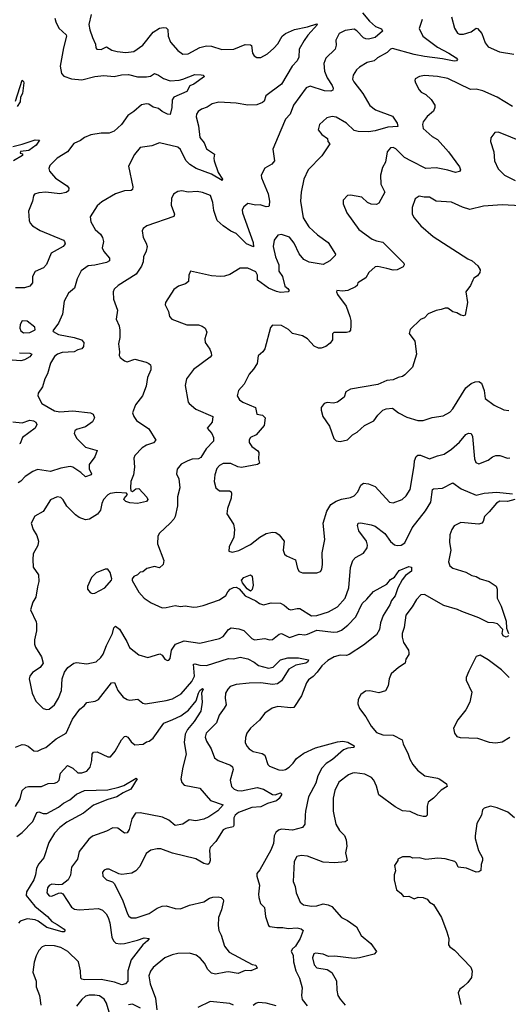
# Model space of a CAD drawing. Extents: x 2133489 to 2292442, y 756223 to 916462.
# Tile 272 of 463: x 2227357 to 2231121, y 859587 to 867172. Entities that reach past the tile are written whole.
import ezdxf

# ---------------------------------------------------------------- set-up
doc = ezdxf.new("R2010")
doc.units = 0

msp = doc.modelspace()

# ---------------------------------------------------------------- linework, layer by layer
at = {"layer": '0CON20XD'}
for points in [[(2229996.9, 867225), (2230051.5, 867161.5), (2230099.3, 867119.3), (2230145, 867102.5), (2230151.4, 867085), (2230095, 867035.4), (2230045, 867022.5), (2230025, 867023.8), (2230005, 867033.7), (2229955, 867086.1), (2229935, 867098.9), (2229865, 867088.8), (2229818.6, 867065), (2229792.5, 867015), (2229794.3, 866975), (2229787.5, 866945), (2229714.6, 866875.4), (2229699.5, 866835), (2229704.6, 866775), (2229724.7, 866724.7), (2229765.3, 866665), (2229772.2, 866645), (2229770, 866630), (2229755, 866620.8), (2229705, 866624.4), (2229595, 866660), (2229565, 866647.5), (2229466.9, 866515), (2229441.4, 866445), (2229405, 866406.7), (2229368.7, 866321.3), (2229306.2, 866175), (2229320, 866085), (2229299.3, 866060.7), (2229245, 866027.5), (2229217.1, 865975), (2229219.2, 865955), (2229270.6, 865830.6), (2229281.1, 865775), (2229279.7, 865740.3), (2229275.7, 865734.3), (2229255, 865730), (2229210, 865745), (2229175, 865744.3), (2229115, 865755.6), (2229085, 865731.9), (2229071.9, 865708.1), (2229073.6, 865685), (2229156.8, 865455), (2229158.2, 865421.8), (2229105, 865445.4), (2229025.4, 865525), (2228984.4, 865544.4), (2228925, 865584.4), (2228879.4, 865625), (2228851.9, 865701.9), (2228845.4, 865765), (2228827.2, 865817.2), (2228765, 865840.5), (2228725, 865849.1), (2228655, 865844.3), (2228605, 865852.9), (2228575, 865848.6), (2228542.8, 865827.2), (2228525.7, 865795), (2228524.5, 865744.5), (2228550, 865675), (2228544.2, 865655.8), (2228336.7, 865585), (2228308, 865565), (2228301.4, 865545), (2228307.5, 865495), (2228331.7, 865451.7), (2228338.8, 865425), (2228331.8, 865388.2), (2228310.8, 865345), (2228307.6, 865307.6), (2228296.2, 865273.8), (2228255, 865212.9), (2228115.5, 865124.5), (2228085, 865096.2), (2228077.1, 865075), (2228079.7, 865019.7), (2228111.4, 864935), (2228101.2, 864865), (2228124, 864815), (2228129.5, 864779.5), (2228129.2, 864725), (2228117.5, 864675), (2228125.9, 864614.1), (2228123.8, 864585), (2228130.5, 864570.5), (2228163.9, 864543.9), (2228185, 864536.7), (2228245, 864556), (2228330, 864535), (2228352.5, 864525), (2228363.8, 864513.8), (2228368.1, 864498.1), (2228366.9, 864475), (2228340.6, 864415), (2228330.7, 864349.3), (2228303.1, 864275), (2228247.8, 864205), (2228227.1, 864145), (2228235, 864116.7), (2228255.5, 864085.5), (2228350.7, 864020.7), (2228405.6, 863934.4), (2228386.7, 863913.3), (2228334, 863895), (2228300, 863875), (2228243.1, 863815), (2228236.9, 863795), (2228242.5, 863725), (2228232.5, 863665), (2228213.1, 863615), (2228210.8, 863565), (2228213, 863543), (2228225, 863537.5), (2228250.9, 863559.1), (2228275, 863560), (2228335.8, 863495), (2228343.3, 863475), (2228335, 863460), (2228265, 863446), (2228205, 863451.5), (2228175, 863460.6), (2228160, 863475), (2228161.2, 863485), (2228187.5, 863515), (2228180, 863525), (2228105, 863530), (2228055, 863522.2), (2228035, 863511.9), (2228003.5, 863475), (2227989.1, 863445), (2227980, 863395), (2227957, 863363), (2227895, 863325.2), (2227865, 863318.5), (2227815, 863337.9), (2227787.6, 863357.6), (2227718.9, 863425), (2227692.6, 863472.6), (2227675, 863492), (2227645, 863495.7), (2227595, 863472.5), (2227537.1, 863385), (2227472.7, 863347.3), (2227445.8, 863295), (2227459.4, 863245), (2227487.8, 863197.8), (2227500.6, 863155), (2227497.6, 863122.4), (2227461.5, 863058.5), (2227458.1, 863015), (2227461.4, 862955), (2227502.9, 862895), (2227504.4, 862845), (2227494.4, 862804.4), (2227481.9, 862725), (2227458.6, 862685), (2227440, 862625), (2227484, 862535), (2227487.3, 862517.3), (2227487.5, 862465), (2227470, 862395), (2227470.9, 862360.9), (2227478.7, 862338.7), (2227525.6, 862265), (2227538, 862215), (2227515, 862180.8), (2227456.1, 862143.9), (2227435.6, 862115), (2227430, 862095), (2227452.1, 861985), (2227481.4, 861921.4), (2227537.3, 861867.3), (2227565, 861858), (2227585, 861862), (2227626, 861895), (2227655.4, 861944.6), (2227678.5, 862005), (2227684.6, 862095.4), (2227702.8, 862147.2), (2227727.8, 862182.2), (2227775, 862214.2), (2227795, 862220), (2227875, 862209.5), (2227945, 862225.5), (2227981.4, 862258.6), (2227998.8, 862285), (2228025, 862352), (2228072.5, 862445), (2228082.3, 862487.7), (2228095, 862500), (2228126.6, 862476.6), (2228182.7, 862382.7), (2228203.8, 862335), (2228275, 862278.8), (2228345, 862260), (2228436.1, 862286.1), (2228455, 862276.7), (2228476.1, 862246.1), (2228495, 862236.7), (2228505, 862237.5), (2228515, 862252.5), (2228525.7, 862315), (2228557.3, 862362.7), (2228625, 862387.1), (2228745, 862370.4), (2228895, 862404.5), (2228925, 862422), (2228965.8, 862475), (2228985, 862488.1), (2229045, 862480), (2229085, 862466.5), (2229145, 862405.5), (2229165, 862395.4), (2229245, 862405.6), (2229282.5, 862395), (2229305, 862397.1), (2229355, 862438.1), (2229375, 862444.4), (2229435, 862413.3), (2229511.1, 862438.9), (2229554.6, 862434.6), (2229575, 862439.3), (2229645, 862468.8), (2229775, 862454.7), (2229805, 862457.7), (2229835, 862469.2), (2229885, 862507.1), (2229947.1, 862572.9), (2229994.5, 862675), (2230032.3, 862707.7), (2230082.8, 862767.2), (2230184.3, 862825), (2230215, 862860), (2230245, 862878), (2230280.9, 862929.1), (2230355, 862959.2), (2230374.4, 862954.4), (2230376.5, 862925), (2230330.2, 862889.8), (2230303.4, 862856.6), (2230269.4, 862795), (2230249.1, 862735), (2230222.2, 862697.8), (2230208.8, 862665)], [(2227628, 867185), (2227634.4, 867155), (2227657.6, 867107.6), (2227714.3, 867055), (2227717.5, 867045), (2227694, 866956), (2227669.2, 866815), (2227679.1, 866759.1), (2227697, 866737), (2227755, 866716.9), (2227835, 866708.9), (2227935, 866735.6), (2228005, 866743.3), (2228085, 866735.6), (2228141.7, 866748.3), (2228195, 866751.1), (2228265, 866732.1), (2228335, 866733.3), (2228365, 866738.6), (2228395, 866756.7), (2228425, 866745.6), (2228465, 866718.9), (2228515, 866700.8), (2228585, 866705.6), (2228614.7, 866715.3), (2228705, 866749.2), (2228755, 866748), (2228770, 866745), (2228780, 866735), (2228697.5, 866675), (2228667.1, 866662.9), (2228645, 866620), (2228544.4, 866575), (2228531.5, 866555), (2228530, 866495), (2228515, 866443.3), (2228495, 866444.2), (2228455, 866464.2), (2228425, 866488.6), (2228385, 866498.6), (2228351.1, 866521.1), (2228334.6, 866524.6), (2228295, 866517.8), (2228235, 866464.2), (2228189.2, 866435), (2228140.8, 866365), (2228085, 866314), (2228045, 866297.1), (2227985, 866299.5), (2227905, 866285.5), (2227855, 866265.6), (2227825, 866242.2), (2227775, 866218.1), (2227725, 866154.2), (2227646, 866105), (2227590.2, 866049.8)], [(2227907.2, 867212.8), (2227890.6, 867135), (2227896.7, 867095), (2227916.7, 867035), (2227941.2, 866985), (2227942.5, 866955), (2227950, 866945), (2227985, 866943.8), (2228025, 866964.2), (2228067.4, 866937.4), (2228106.6, 866926.6), (2228175, 866919.5), (2228235, 866926.5), (2228305, 866976.7), (2228385, 867076.9), (2228433.1, 867106.9), (2228465, 867112.5), (2228485, 867110.5), (2228498, 867098), (2228501.1, 867045), (2228519.3, 866999.3), (2228575, 866934), (2228615, 866905.7), (2228655, 866910), (2228745, 866959.5), (2228795, 866970.5), (2228835, 866968.2), (2228915, 866942.7), (2229006.1, 866946.1)], [(2230458.1, 867175), (2230435.8, 867105), (2230463.1, 867045), (2230575, 866960.5), (2230664.2, 866915), (2230719.1, 866879.1), (2230728.8, 866865), (2230723.3, 866855), (2230705, 866852.7), (2230615, 866872.1), (2230475, 866890), (2230395, 866905.3), (2230228.8, 866951.2), (2230215, 866946), (2230189.1, 866920.9), (2230112.4, 866877.6), (2230086.7, 866855), (2230035, 866842.5), (2229975, 866807.5), (2229952.6, 866787.4), (2229926, 866745), (2229920, 866715), (2229930, 866695), (2229999.4, 866605), (2230055, 866511.1), (2230098.7, 866478.7), (2230228.9, 866428.9), (2230264.2, 866375), (2230269.5, 866350.5), (2230194.3, 866344.3), (2230095, 866316.4), (2230045, 866308.5), (2229965, 866310), (2229935, 866320), (2229875, 866375.7), (2229795, 866422.5), (2229765, 866428), (2229724.3, 866415.7), (2229666.7, 866365), (2229656.7, 866325), (2229685, 866287.5), (2229728.3, 866258.3), (2229730, 866235), (2229747.5, 866215), (2229685, 866122.9), (2229578.9, 866015), (2229545.5, 865945), (2229526.2, 865845), (2229520.3, 865775), (2229541.5, 865645), (2229585, 865575.6), (2229652, 865515), (2229734.2, 865455), (2229788.8, 865365), (2229786.2, 865355), (2229746.7, 865315), (2229695, 865286), (2229587.5, 865305), (2229546.7, 865325), (2229509.7, 865369.7), (2229471.1, 865451.1), (2229435, 865496.7), (2229375, 865517.8), (2229345, 865512.5), (2229318.6, 865475), (2229310, 865425), (2229326.7, 865345), (2229354.5, 865285), (2229352.9, 865235), (2229380.6, 865195), (2229400.3, 865120.3), (2229422.9, 865102.9)], [(2230683.4, 867193.4), (2230706, 867106), (2230728.9, 867068.9), (2230745, 867060.9), (2230775, 867061.8), (2230835, 867079.4), (2230875, 867106), (2230885, 867103.8), (2230918.6, 867065), (2230941.9, 866995), (2230965, 866963.3), (2231054.7, 866924.7), (2231165, 866906.2)], [(2229006.1, 866946.1), (2229095, 866980.8), (2229135, 866980), (2229142.5, 866972.5), (2229151.1, 866915), (2229164, 866894), (2229185, 866881.5), (2229215, 866881.5), (2229265, 866908.5), (2229315.7, 866954.3), (2229345, 866987.1), (2229379.8, 867045), (2229405, 867065.6), (2229475, 867097.3), (2229573, 867117), (2229645, 867140), (2229652.5, 867135), (2229577.1, 867052.9), (2229548.3, 867011.7), (2229510, 866945), (2229506.9, 866885), (2229495, 866855.8), (2229455, 866814.5), (2229373, 866677), (2229252.9, 866585), (2229239.4, 866545), (2229226.6, 866533.4), (2229185, 866517.3), (2229115, 866515.3), (2229025, 866530.4), (2228892, 866538), (2228840, 866525), (2228800.6, 866499.4), (2228757.6, 866482.4), (2228732, 866465), (2228720, 866445), (2228717.5, 866425), (2228735.7, 866355), (2228744.4, 866265), (2228777.1, 866225), (2228795, 866178.8), (2228856.8, 866136.8), (2228851.9, 866105), (2228855.6, 866085), (2228887.1, 865995), (2228920, 865945), (2228916.1, 865933.9), (2228835, 865982.7), (2228716.7, 866026.7), (2228667, 866057), (2228637.6, 866087.6), (2228595, 866172.5), (2228575, 866190), (2228435, 866223.1), (2228375, 866200), (2228285, 866186.7), (2228242, 866135), (2228196.2, 866045), (2228228, 865885), (2228226, 865865), (2228215, 865857.5), (2228165, 865852.9), (2228095, 865831.1), (2227989.6, 865770.4), (2227955, 865739.4), (2227898.6, 865655), (2227905.7, 865615.7), (2227937.3, 865557.3), (2227979.8, 865519.8), (2227995.6, 865495), (2228001.4, 865465), (2227991.5, 865415), (2228005, 865387.1), (2228049.2, 865335), (2228048, 865315), (2228025, 865301.8), (2227935, 865281.1), (2227885, 865276.9), (2227831.2, 865238.8), (2227800.6, 865175), (2227778.6, 865105), (2227732.9, 865065), (2227698.6, 865005), (2227685.5, 864904.5), (2227655.7, 864835), (2227613.3, 864775), (2227615, 864770), (2227655, 864746.2), (2227775.3, 864725.3), (2227833.3, 864705), (2227850, 864685), (2227849.2, 864655), (2227835, 864636.7), (2227805, 864630), (2227775.7, 864614.3), (2227685, 864609.7), (2227647.1, 864595), (2227625, 864578.1), (2227593, 864527), (2227571.9, 864445), (2227551.1, 864405), (2227531.9, 864345), (2227499.2, 864295), (2227495.8, 864275), (2227526.2, 864215), (2227625, 864159.6), (2227665, 864152.3), (2227765, 864158.9), (2227903, 864143), (2227922.5, 864132.5), (2227932, 864105), (2227918, 864075), (2227865, 864036.9), (2227794.6, 864015.4), (2227782, 864005), (2227777.1, 863985), (2227797.5, 863945), (2227865, 863880), (2227952.5, 863852.5), (2227935.8, 863805), (2227892.9, 863745), (2227893.2, 863713.2), (2227911.2, 863675), (2227907.5, 863665), (2227865, 863651.4), (2227828.6, 863685), (2227765.4, 863725.4), (2227745, 863731.4), (2227675, 863718.6), (2227595, 863692.1), (2227495, 863707.5), (2227458, 863692), (2227397.9, 863652.1), (2227365, 863616.2), (2227345, 863604)], [(2227324.4, 866545), (2227375, 866706.7), (2227385, 866697.5), (2227387.5, 866685), (2227378.1, 866605), (2227363.8, 866576.2), (2227359.4, 866540.6), (2227336.6, 866503.4)], [(2231155, 866504.5), (2231036.5, 866576.5), (2230925, 866624.5), (2230875, 866636.7), (2230830, 866635), (2230655, 866720.5), (2230575, 866735.6), (2230475, 866741.5), (2230436.7, 866735), (2230405, 866716.7), (2230401.2, 866705), (2230406.2, 866685), (2230435, 866633.3), (2230450, 866615), (2230486.5, 866596.5), (2230527.2, 866557.2), (2230554.3, 866514.3), (2230555.7, 866495), (2230545, 866468.8), (2230495, 866427.5), (2230465, 866386.7), (2230460.8, 866365), (2230465.8, 866335), (2230535, 866271.9), (2230575, 866248.6), (2230660.8, 866155), (2230745, 866038), (2230752, 866015), (2230745, 866002), (2230715, 865995.6), (2230655, 866014.4), (2230565, 866030.8), (2230485, 866026.8), (2230375, 866082.7), (2230321.3, 866111.3), (2230255, 866176.7), (2230235, 866186.7), (2230213.6, 866186.4), (2230189.2, 866155), (2230174.4, 866075), (2230151.1, 866035), (2230135.6, 865975), (2230138.6, 865905), (2230169.2, 865845), (2230125, 865760), (2230105, 865748.8), (2230065, 865751.2), (2230036.7, 865765), (2229992.5, 865805), (2229905, 865821.2), (2229881.7, 865818.3), (2229848.3, 865781.7), (2229850, 865755), (2229878, 865685), (2229970, 865555), (2230071.7, 865481.7), (2230105, 865468), (2230155, 865458.8), (2230315.7, 865295.7), (2230318.8, 865285), (2230311.7, 865268.3), (2230265, 865245.7), (2230235, 865243.1), (2230184.3, 865255.7), (2230115, 865270.6), (2230095, 865267.5), (2230045.7, 865224.3), (2230023.8, 865185), (2229963.3, 865145), (2229956, 865125), (2229943.8, 865115), (2229885, 865086), (2229845, 865081.2), (2229800, 865085), (2229797.5, 865075), (2229806.7, 865055), (2229872.5, 864965), (2229900, 864885), (2229907.8, 864855), (2229908.6, 864815), (2229905, 864780), (2229895, 864766.7), (2229875, 864762), (2229776.4, 864763.6), (2229767, 864753), (2229767.5, 864705), (2229749.5, 864680.5), (2229715.9, 864654.1), (2229678.3, 864641.7), (2229658.3, 864641.7), (2229625, 864657.5), (2229573.7, 864713.7), (2229536.8, 864736.8), (2229458.8, 864755), (2229428, 864785), (2229375, 864815.8), (2229305, 864820), (2229288.3, 864801.7), (2229245, 864637.5), (2229230, 864615), (2229195, 864582.5), (2229186, 864525), (2229159.3, 864480.7), (2229125, 864442), (2229087.5, 864365), (2229042, 864315), (2229032, 864275), (2229050.8, 864245), (2229075, 864227.1), (2229173.3, 864185), (2229185, 864133.3), (2229227.5, 864125), (2229248.8, 864105), (2229241.2, 864045), (2229177.5, 863975), (2229135, 863953.3), (2229123.8, 863935), (2229124, 863915), (2229146.2, 863885), (2229191.2, 863851.2), (2229198.9, 863838.9), (2229197.5, 863787.5), (2229203.3, 863755), (2229190, 863745), (2229065, 863722.9), (2229038.1, 863728.1), (2228984.2, 863754.2), (2228925, 863752.9), (2228895, 863739.2), (2228875.7, 863715), (2228860, 863665), (2228854.3, 863615), (2228869.2, 863565), (2228895, 863543.3), (2228972.7, 863542.7), (2228985, 863536.2), (2228990, 863525), (2228986.4, 863486.4), (2228957.7, 863407.7), (2228954, 863365), (2229004.3, 863285), (2229013.1, 863245), (2229007.1, 863185), (2228969.5, 863110.5), (2228967, 863077), (2228995, 863070.8), (2229045, 863084.2), (2229135, 863130), (2229206, 863185), (2229255, 863213.1), (2229305, 863224.2), (2229331.2, 863221.2), (2229356.2, 863205), (2229395.7, 863155.7), (2229386.2, 863085), (2229396.2, 863055), (2229411.7, 863041.7), (2229480.6, 863010.6), (2229497.5, 862945), (2229511.3, 862921.3), (2229535, 862910), (2229645, 862910), (2229675, 862922.5), (2229685, 862940), (2229690.8, 862975), (2229687.3, 863065), (2229707, 863167), (2229693.8, 863295), (2229722.5, 863387.5), (2229753.4, 863436.6), (2229795, 863464.6), (2229835, 863478.5), (2229905, 863491.5), (2229935, 863504.4), (2229961.1, 863535), (2229985, 863586.2), (2230005, 863601.4), (2230045, 863597.5), (2230095, 863576.5), (2230205.7, 863455.7), (2230235, 863450), (2230304.5, 863475.5), (2230335.4, 863504.6), (2230366.3, 863553.7), (2230396.2, 863735), (2230397.8, 863775), (2230411.5, 863808.5), (2230425, 863817.5), (2230445, 863817.8), (2230515, 863789.4), (2230575, 863812.9), (2230626.7, 863825), (2230685, 863864.5), (2230745, 863917.5), (2230795, 863975.7), (2230815, 863987.5), (2230834.3, 863984.3), (2230845, 863962.5), (2230860, 863790), (2230872.3, 863762.3), (2230895, 863750), (2230965, 863778.6), (2230998.8, 863805), (2231025, 863814.3), (2231055, 863814.3), (2231115, 863794), (2231132.3, 863797.7)], [(2231235, 866230), (2231045, 866306.7), (2231017, 866303), (2230986.4, 866263.6), (2230983.8, 866235), (2231009.2, 866155), (2231014.2, 866085), (2231044.5, 866024.5), (2231091.2, 865975), (2231175, 865932.9)], [(2227305, 866196.7), (2227375, 866214.5), (2227475, 866246.7), (2227510, 866245), (2227485, 866206.2), (2227426.1, 866163.9), (2227363.6, 866156.4), (2227360, 866145), (2227378.3, 866138.3), (2227377.5, 866125), (2227310, 866085)], [(2227590.2, 866049.8), (2227580.8, 866025), (2227586, 866005), (2227631.9, 865951.9), (2227723.2, 865893.2), (2227734.2, 865875), (2227734, 865855), (2227715, 865840), (2227665, 865831.2), (2227557.4, 865842.6), (2227505, 865838.9), (2227472.1, 865827.9), (2227463.3, 865816.7), (2227456.4, 865773.6), (2227425, 865697.5), (2227429.5, 865625), (2227436.5, 865605), (2227455, 865584.4), (2227515, 865547.3), (2227693.3, 865475), (2227702, 865465), (2227706.2, 865445), (2227691.2, 865425), (2227600, 865375), (2227563.8, 865286.2), (2227539.5, 865260.5), (2227475, 865233.8), (2227455.7, 865195), (2227454.5, 865145.5), (2227435, 865120), (2227395, 865107.1), (2227325, 865106.4)], [(2231215, 865738.6), (2231075, 865747.1), (2230930, 865735), (2230825, 865710), (2230768, 865728), (2230685, 865767.5), (2230565, 865774.3), (2230514.2, 865804.2), (2230474.1, 865804.1), (2230435, 865813.8), (2230405, 865793.3), (2230381.1, 865725), (2230381.4, 865675), (2230395, 865646.7), (2230446.2, 865585), (2230543.2, 865503.2), (2230809.5, 865329.5), (2230842.5, 865315), (2230885.8, 865275.8), (2230903.8, 865245), (2230901.2, 865225), (2230885, 865200), (2230855, 865182.5), (2230848.8, 865165), (2230829.2, 865125), (2230793.8, 865075), (2230808, 864995), (2230790, 864895), (2230775, 864890), (2230755, 864896.2), (2230725, 864913.8), (2230695, 864922.5), (2230655, 864950), (2230635, 864950.8), (2230605, 864938.8), (2230565, 864932.5), (2230503, 864907), (2230476.7, 864875), (2230445, 864863.8), (2230366.2, 864785), (2230356.7, 864755), (2230400, 864695), (2230414.3, 864595), (2230383.3, 864495), (2230323, 864437), (2230305, 864423.8), (2230272.7, 864417.3), (2230235, 864398.8), (2230185, 864394), (2230115, 864362), (2229905, 864325.8), (2229870, 864305), (2229856.7, 864265), (2229805, 864226.7), (2229775, 864217.5), (2229725, 864222.5), (2229703.9, 864216.1), (2229680, 864185), (2229678.8, 864165), (2229692, 864115), (2229745, 864040), (2229777.3, 863947.3), (2229795, 863928), (2229825, 863922.5), (2229883.6, 863936.4), (2229920, 863975), (2229956.7, 863995), (2230014.2, 864045.8), (2230085, 864083.3), (2230115, 864126.7), (2230155, 864163.8), (2230180, 864175), (2230228.8, 864178.8), (2230275, 864144), (2230339.7, 864109.7), (2230424.3, 864084.3), (2230465, 864084.3), (2230535, 864108.6), (2230620.3, 864119.7), (2230669.8, 864150.2), (2230694.6, 864175.4), (2230795, 864335.7), (2230835, 864369.2), (2230865, 864381.4), (2230895, 864384.2), (2230915, 864372), (2230935.6, 864315), (2230944, 864255), (2231013, 864203)], [(2229422.9, 865102.9), (2229433.8, 865085), (2229424.2, 865075.8), (2229365, 865072), (2229335, 865077.5), (2229275, 865104.4), (2229189.2, 865165), (2229188.9, 865205), (2229175, 865230.4), (2229115, 865257.1), (2229055, 865259.4), (2228975, 865209.2), (2228935, 865195.6), (2228905, 865193.3), (2228835, 865199.4), (2228674.1, 865235.9), (2228658.8, 865205), (2228656.7, 865155), (2228635, 865138), (2228580.3, 865119.7), (2228545, 865093.8), (2228480, 864995), (2228476.7, 864975), (2228504.1, 864924.1), (2228510, 864885), (2228530, 864865), (2228645, 864821.4), (2228735, 864820.6), (2228761.9, 864811.9), (2228786.7, 864795), (2228798, 864765), (2228784.2, 864715), (2228786, 864685), (2228822, 864635), (2228833.3, 864606.7), (2228834, 864586), (2228825, 864573.3), (2228695, 864476.7), (2228642.5, 864405), (2228630.8, 864355), (2228655.8, 864225), (2228662.5, 864215), (2228715, 864171.5), (2228845.7, 864115), (2228839.1, 864070.9), (2228800, 864025), (2228838.1, 863985), (2228848.8, 863955), (2228848.9, 863925), (2228794.7, 863865.3), (2228751.4, 863798.6), (2228735, 863789.7), (2228685, 863785.8), (2228651.4, 863775), (2228601.7, 863748.3), (2228569.7, 863710.3), (2228564.3, 863675), (2228582, 863635), (2228590, 863565), (2228573.8, 863496.2), (2228571.4, 863428.6), (2228554.6, 863345), (2228544.5, 863325), (2228515, 863292.9), (2228433.7, 863216.3), (2228420.8, 863195), (2228419.2, 863135), (2228466.9, 863005), (2228461.4, 862975), (2228435, 862950.8), (2228395, 862958.8), (2228337.5, 862945), (2228305, 862920), (2228285, 862916.7), (2228263.6, 862896.4), (2228235, 862882.5), (2228222.5, 862865), (2228223, 862853), (2228275, 862763.3), (2228315.8, 862715.8), (2228369.7, 862679.7), (2228455, 862642.5), (2228485, 862643.1), (2228555, 862659.2), (2228595, 862652), (2228633, 862657), (2228695, 862646.9), (2228725, 862649.4), (2228771.3, 862658.7), (2228897, 862703), (2228944.2, 862735.8), (2228960, 862765), (2228979.2, 862785), (2229005, 862797.8), (2229025, 862799.6), (2229048.2, 862788.2), (2229095, 862734.5), (2229175, 862695.8), (2229205, 862673.8), (2229235, 862663.8), (2229295, 862680), (2229366.4, 862676.4), (2229395, 862661.2), (2229430.3, 862630.3), (2229445, 862627.1), (2229495, 862637.5), (2229515, 862635.5), (2229605, 862580.9), (2229645, 862582.9), (2229735, 862610.5), (2229805, 862648.1), (2229864.1, 862715.9), (2229892.5, 862795), (2229906.6, 862953.4), (2229923.1, 863005), (2229945, 863030), (2230006.6, 863063.4), (2230033.1, 863105), (2230036.7, 863125), (2230028.1, 863155), (2229970, 863235), (2229960, 863275), (2229965, 863293.3), (2229985, 863295.7), (2230065, 863282), (2230095, 863270.6), (2230168.9, 863215), (2230215, 863152.9), (2230245, 863125.7), (2230265, 863121.1), (2230296.2, 863125), (2230325, 863143.1), (2230381.2, 863258.8), (2230482.2, 863387.8), (2230523.4, 863455), (2230536.9, 863553.1), (2230545, 863559.2), (2230615, 863563.5), (2230695, 863603.8), (2230758.7, 863558.7), (2230875, 863510), (2230935, 863525.6), (2231033.7, 863533.7), (2231155, 863520.5)], [(2227385, 864760.8), (2227435, 864762.9), (2227475.9, 864784.1), (2227473.3, 864805), (2227415, 864850), (2227375, 864852), (2227361.4, 864825), (2227358.6, 864795), (2227364.5, 864774.5), (2227385, 864760.8)], [(2227355, 864605.8), (2227435, 864604.5), (2227449.2, 864595), (2227434.5, 864575), (2227395, 864552.4), (2227365.2, 864544.8), (2227265, 864551.4)], [(2231013, 864203), (2231087, 864167), (2231125, 864161.4)], [(2227305, 864073.3), (2227375, 864065.8), (2227435, 864086.5), (2227463.3, 864083.3), (2227481.6, 864071.6), (2227490, 864055), (2227475.5, 864025), (2227377.5, 863955), (2227361.2, 863908.8), (2227355, 863904.3)], [(2231170.8, 863475), (2231115, 863460), (2231055.5, 863464.5), (2231030.8, 863449.2), (2230975, 863380), (2230938, 863345), (2230927, 863307), (2230917.5, 863295), (2230893.9, 863286.1), (2230755, 863299.4), (2230705, 863274.2), (2230686.4, 863245), (2230671.8, 863205), (2230668.6, 863145), (2230678.6, 863085), (2230660.8, 862995), (2230672, 862965), (2230695, 862946), (2230795, 862917.5), (2230841.2, 862891.2), (2230875, 862883.8), (2230905, 862864), (2230973.9, 862843.9), (2231027.3, 862807.3), (2231035.8, 862785), (2231036, 862715), (2231065.7, 862655), (2231105, 862540), (2231108, 862485), (2231122.5, 862445)], [(2227915, 862752), (2227935, 862754), (2228012, 862795), (2228063.3, 862855), (2228067.5, 862865), (2228054.2, 862915), (2228035, 862939.2), (2228015, 862938.6), (2227945, 862910.9), (2227910, 862875), (2227880, 862805), (2227880, 862785), (2227899.2, 862759.2), (2227915, 862752)], [(2229135, 862770), (2229108.2, 862788.2), (2229073.1, 862835), (2229066.4, 862855), (2229084.2, 862875), (2229135, 862895.6), (2229147.8, 862885), (2229156.5, 862815), (2229148.3, 862781.7), (2229135, 862770)], [(2231122, 862425), (2231105, 862415.7), (2231080.8, 862425), (2231073.1, 862445), (2231078.8, 862475), (2231037.2, 862517.2), (2231006.3, 862526.3), (2230965, 862528.1), (2230895, 862565.4), (2230762.7, 862612.7), (2230728.9, 862628.9), (2230625, 862658.5), (2230475, 862743.5), (2230448, 862742), (2230414.6, 862705.4), (2230381.7, 862648.3), (2230331.8, 862585), (2230319.3, 862490.7), (2230304.3, 862445), (2230304.4, 862414.4), (2230314.2, 862375), (2230352, 862315), (2230356, 862295), (2230355, 862282.5), (2230332, 862245), (2230326.2, 862215), (2230275, 862182.5), (2230217.7, 862132.3), (2230203.8, 862095), (2230195, 862040), (2230175, 862003.3), (2230125, 861988), (2230055, 862002.5), (2230021.2, 861998.8), (2229985.8, 861974.2), (2229964, 861935), (2229962.3, 861902.3), (2229973.8, 861865), (2230023.2, 861803.2), (2230065, 861728.8), (2230105, 861680.8), (2230155, 861662.9), (2230235, 861660.8), (2230303.3, 861625), (2230310.8, 861595), (2230350.8, 861515), (2230363.3, 861475), (2230385.6, 861435), (2230422.1, 861392.1), (2230477.4, 861347.4), (2230575, 861330), (2230595, 861321.1), (2230644.2, 861285), (2230649.2, 861265), (2230605, 861238.1), (2230544.2, 861175), (2230504.7, 861145.3), (2230496.5, 861115), (2230496.9, 861043.1), (2230485, 861033.8), (2230465, 861034), (2230425, 861044.3), (2230365, 861072.2), (2230305, 861078.5), (2230249.2, 861109.2), (2230125, 861202), (2230106.8, 861266.8), (2230084.7, 861314.7), (2230068.1, 861335), (2230015, 861360.5), (2229939.7, 861370.3), (2229921.1, 861368.9), (2229890, 861355), (2229815, 861298.6), (2229784.4, 861235), (2229771.1, 861175), (2229773.1, 861075), (2229793.1, 860975), (2229820.8, 860925), (2229858.7, 860888.7), (2229871.4, 860855), (2229878.6, 860805), (2229865.8, 860755), (2229880, 860695), (2229865, 860684), (2229785, 860676.9), (2229695, 860682.5), (2229575, 860727.5), (2229525, 860733.1), (2229491.2, 860725), (2229472.4, 860687.6), (2229464.5, 860534.5), (2229479.4, 860495), (2229486.7, 860445), (2229517.1, 860375), (2229543.9, 860353.9), (2229605, 860343.3), (2229645, 860345.6), (2229695, 860361.4), (2229734.4, 860354.4), (2229760.7, 860340.7), (2229835, 860256), (2229883.2, 860233.2), (2229951.2, 860185), (2229987, 860117), (2230063.3, 860055), (2230106.4, 859993.6), (2230087, 859973), (2229975, 859944.5), (2229935, 859940.5), (2229785, 859958), (2229735, 859956.2), (2229694.2, 859974.2), (2229635, 859981.2), (2229624.2, 859975), (2229612.7, 859945), (2229625, 859891.2), (2229645, 859867.5), (2229725, 859856), (2229763, 859833), (2229797.1, 859767.1), (2229799.2, 859695), (2229809.2, 859655), (2229825, 859626.2), (2229865, 859580)], [(2230208.8, 862665), (2230157.1, 862582.9), (2230136.2, 862525), (2230128.5, 862475), (2230105, 862432.9), (2230005, 862354.5), (2229895, 862282.5), (2229875.5, 862274.5), (2229825, 862276.8), (2229778.8, 862265), (2229731.4, 862235), (2229684.7, 862195.3), (2229650, 862145), (2229618.1, 862111.9), (2229583.1, 862086.9), (2229567.5, 862065), (2229526.9, 861963.1), (2229470, 861875), (2229445, 861870), (2229345, 861881.4), (2229302.6, 861867.4), (2229245, 861830), (2229205, 861775.8), (2229134.2, 861715), (2229107.1, 861675), (2229096.6, 861643.4), (2229094.5, 861605), (2229106.1, 861576.1), (2229124.3, 861555), (2229155, 861535.6), (2229225, 861520), (2229245, 861506), (2229268.8, 861435), (2229281.3, 861421.3), (2229353.2, 861393.2), (2229385, 861391.9), (2229405, 861397.1), (2229432.5, 861415), (2229464.3, 861445), (2229489.5, 861480.5), (2229545, 861522.5), (2229635, 861562.7), (2229805, 861609.2), (2229846.6, 861613.4), (2229884.2, 861605.8), (2229935, 861578), (2229932.5, 861565), (2229885, 861561.8), (2229851.1, 861548.9), (2229766, 861474), (2229718.2, 861441.8), (2229684.3, 861405.7), (2229653.7, 861346.3), (2229638.5, 861291.5), (2229581.5, 861185), (2229557.8, 861075), (2229556.4, 861043.6), (2229554.5, 860975), (2229535, 860948.5), (2229457.9, 860927.9), (2229373.6, 860936.4), (2229350.7, 860929.3), (2229329.7, 860910.3), (2229316.9, 860885), (2229312.9, 860825), (2229291.4, 860775), (2229207.8, 860622.2), (2229183.8, 860595), (2229184, 860575), (2229205.7, 860505), (2229195.7, 860435), (2229199.7, 860409.7), (2229213.3, 860365), (2229243.9, 860333.9), (2229250, 860265), (2229273.8, 860195), (2229285, 860186.2), (2229338.3, 860178.3), (2229385, 860180), (2229425, 860172.5), (2229495, 860176.7), (2229525, 860167.5), (2229540, 860155), (2229517.5, 860095), (2229481.2, 860035), (2229455, 860010.9), (2229449.7, 859995), (2229463.1, 859965), (2229467.1, 859915), (2229485.4, 859845), (2229512, 859788), (2229533.5, 859715), (2229527.8, 859655), (2229533.5, 859625), (2229570.6, 859575)], [(2227325, 861569.2), (2227375, 861587.9), (2227396.2, 861586.2), (2227421.2, 861575), (2227465, 861540), (2227495, 861536.7), (2227530, 861555), (2227558.8, 861565), (2227638.3, 861631.7), (2227713.6, 861676.4), (2227764.5, 861785), (2227818.9, 861861.1), (2227854.2, 861885.8), (2227875, 861911.2), (2227938.3, 861921.7), (2227963.4, 861936.6), (2228065, 862063.8), (2228087.1, 862067.1), (2228111.9, 862005), (2228155, 861954.3), (2228185, 861936.2), (2228205, 861931.2), (2228267.9, 861937.9), (2228305, 861907.5), (2228325, 861902.5), (2228485, 861927.1), (2228535, 861940), (2228601.3, 861978.7), (2228684, 862075), (2228702.8, 862115), (2228695, 862206.7), (2228705, 862210.6), (2228745, 862198.9), (2228795, 862196.1), (2228965, 862251.1), (2229005, 862248.8), (2229055, 862262.2), (2229115, 862247.5), (2229163.5, 862223.5), (2229198, 862198), (2229275, 862177.5), (2229308.6, 862185), (2229365, 862241.2), (2229423.8, 862256.2), (2229505.4, 862255.4), (2229581.7, 862241.7), (2229575.6, 862225), (2229562, 862215), (2229485, 862199.7), (2229431.5, 862168.5), (2229375, 862080), (2229342.9, 862057.1), (2229305, 862051.6), (2229215, 862064.2), (2229125, 862060), (2229025, 862051.5), (2228979.2, 862035), (2228959.4, 862015), (2228942.5, 861985), (2228939.5, 861945), (2228948.6, 861895), (2228932, 861868), (2228894.5, 861815), (2228872.1, 861755), (2228793.5, 861675), (2228786.4, 861645), (2228796.4, 861615), (2228832.1, 861555), (2228857.1, 861485), (2228885, 861465.6), (2228980, 861430), (2228996.3, 861416.3), (2229001.1, 861395), (2228978.9, 861315), (2228989.4, 861265), (2229008.6, 861245), (2229035, 861233.2), (2229065, 861232.4), (2229187.4, 861257.4), (2229235, 861244.6), (2229305, 861204.4), (2229325, 861201.9), (2229365, 861215.5), (2229375.7, 861205), (2229355, 861172), (2229335, 861154.3), (2229265.4, 861134.6), (2229215, 861108.5), (2229145, 861102.2), (2229041.5, 861065), (2229017.5, 861045), (2229007.9, 861025), (2229006.5, 860965), (2229000.8, 860955), (2228945, 860942.5), (2228925, 860930.8), (2228869.1, 860840.9), (2228825.5, 860794.5), (2228818.1, 860775), (2228825.5, 860695), (2228817.6, 860672.4), (2228807.5, 860665), (2228775, 860673.1), (2228715, 860707.9), (2228535, 860752.9), (2228445, 860784.5), (2228415, 860785.4), (2228366, 860774), (2228330.2, 860749.8), (2228281.8, 860648.2), (2228252.9, 860615), (2228221.9, 860598.1), (2228145, 860587.3), (2228121.5, 860591.5), (2228045, 860627.5), (2228025, 860629.2), (2228008.3, 860621.7), (2227996, 860605), (2227998, 860575), (2228025, 860546.2), (2228071.2, 860531.2), (2228086.6, 860516.6), (2228150.6, 860385), (2228186.7, 860285), (2228197.2, 860267.2), (2228214.5, 860254.5), (2228255, 860254.5), (2228353.3, 860286.7), (2228415, 860328.1), (2228455, 860343.1), (2228485.9, 860345.9), (2228555, 860326), (2228595, 860322.9), (2228665, 860351.9), (2228775, 860377.1), (2228820, 860405), (2228845, 860412.9), (2228885, 860415.8), (2228910, 860410), (2228925.7, 860395.7), (2228925.8, 860385), (2228911.8, 860315), (2228887.5, 860255), (2228885.5, 860194.5), (2228890.9, 860155), (2228910, 860120), (2228935.3, 860035.3), (2228970.1, 859990.1), (2229147.5, 859895), (2229175, 859888), (2229186.7, 859865), (2229137.5, 859845), (2229095, 859847.1), (2229040, 859825), (2228966.5, 859836.5), (2228945, 859834.5), (2228865, 859820), (2228835, 859827.5), (2228805.9, 859855.9), (2228779.5, 859905), (2228751.1, 859941.1), (2228715.3, 859965.3), (2228665, 859982.5), (2228575, 859978.6), (2228531.7, 859968.3), (2228476.2, 859945), (2228385, 859870.8), (2228365, 859843.8), (2228352.8, 859807.2), (2228362.9, 859745), (2228403.5, 859633.5), (2228412.5, 859545)], [(2231128.8, 862105), (2231068, 862165), (2230965, 862242), (2230905, 862276.7), (2230875, 862267.5), (2230816.2, 862155), (2230796.7, 862105), (2230797.5, 862085), (2230840.7, 861990.7), (2230826.2, 861915), (2230793.6, 861856.4), (2230731.7, 861778.3), (2230698.8, 861715), (2230708, 861675), (2230725, 861650), (2230751.7, 861641.7), (2230885, 861638), (2230975, 861606.2), (2231025, 861601.2), (2231075, 861610), (2231133.6, 861646.4)], [(2227325, 861112), (2227359.8, 861170.2), (2227376.7, 861233.3), (2227405, 861260), (2227425, 861265.4), (2227525, 861264.6), (2227575, 861288.9), (2227625, 861291.1), (2227645, 861298.9), (2227660, 861315), (2227672.4, 861367.6), (2227725, 861426.4), (2227765, 861405.6), (2227805, 861371.4), (2227835, 861371.4), (2227875, 861384.3), (2227899.4, 861415), (2227913.6, 861466.4), (2227915.7, 861515), (2227925, 861530), (2227955, 861531.9), (2228035, 861494.3), (2228055.6, 861494.4), (2228093.2, 861536.8), (2228140, 861625), (2228165, 861650), (2228175, 861652), (2228190, 861645), (2228215, 861608.8), (2228245, 861586.2), (2228308.1, 861591.9), (2228335, 861608.8), (2228355, 861613.3), (2228385, 861638), (2228467.1, 861752.9), (2228537.7, 861782.3), (2228599.4, 861810.6), (2228657.4, 861852.6), (2228715.3, 861925), (2228733.4, 861985), (2228745, 862003.8), (2228765, 862021.2), (2228771.2, 862015), (2228758.2, 861985), (2228763.4, 861915), (2228753, 861845), (2228700.9, 861765), (2228650, 861705), (2228631.5, 861668.5), (2228623.1, 861605), (2228640, 861515), (2228612.9, 861415), (2228598.5, 861325), (2228605.6, 861295), (2228624.6, 861274.6), (2228745, 861251.9), (2228827.6, 861157.6), (2228923.3, 861125), (2228883.1, 861076.9), (2228815, 861030.5), (2228776.2, 861013.8), (2228715, 861001.8), (2228661.3, 861008.7), (2228615, 860976.2), (2228555, 860964.4), (2228507, 861007), (2228458, 861028), (2228285, 861061.9), (2228250.3, 861059.7), (2228220, 861015), (2228201.1, 860935), (2228185, 860908), (2228165, 860906), (2228113.2, 860943.2), (2228075, 860945.8), (2228025, 860921.4), (2227917.4, 860882.6), (2227889.4, 860860.6), (2227814.4, 860765), (2227801.9, 860705), (2227757.1, 860645), (2227747.6, 860582.4), (2227731.4, 860545), (2227685, 860511.4), (2227657, 860507), (2227605, 860512.9), (2227585, 860502.5), (2227571.9, 860485), (2227565.8, 860445), (2227583.2, 860423.2), (2227605, 860420), (2227655, 860444.3), (2227675, 860445.8), (2227688.9, 860438.9), (2227755, 860336), (2227779.1, 860319.1), (2227814.5, 860314.5), (2227965, 860325.4), (2227995, 860313.3), (2228022.9, 860285), (2228038.4, 860255), (2228050.6, 860215), (2228065.5, 860105), (2228079.4, 860075), (2228098.2, 860058.2), (2228132, 860052), (2228165.4, 860054.6), (2228265, 860080.5), (2228315, 860100), (2228353.3, 860095), (2228340.6, 860075), (2228305.2, 860044.8), (2228215, 859931.1), (2228189.5, 859845), (2228189.2, 859765), (2228173.3, 859745), (2228145, 859738.6), (2228088, 859758), (2227985, 859777.3), (2227856.3, 859776.3), (2227835, 859780.9), (2227828.3, 859788.3), (2227825.2, 859845), (2227809.3, 859915), (2227727.1, 859995), (2227675, 860024.6), (2227625, 860038.2), (2227555, 860041.1), (2227529.1, 860030.9), (2227505, 860001.2), (2227485, 859960), (2227468.6, 859911.4), (2227457.3, 859835), (2227484.1, 859765), (2227482.8, 859722.8), (2227509.2, 859655), (2227520.6, 859580.6)], [(2227335, 860880), (2227375, 860910), (2227458.4, 860995), (2227489.2, 861065), (2227505, 861070), (2227537.6, 861057.6), (2227565, 861057.7), (2227655, 861106), (2227695, 861137.7), (2227742.7, 861162.7), (2227795, 861206.9), (2227855, 861235.2), (2228035, 861240.4), (2228120.9, 861259.1), (2228158.3, 861271.7), (2228255, 861328.8), (2228262.5, 861325), (2228214.1, 861245.9), (2228155, 861217.1), (2228105.5, 861184.5), (2228036.7, 861165), (2227925, 861121.2), (2227849.7, 861060.3), (2227718.9, 860991.1), (2227665, 860948.8), (2227626.2, 860905), (2227582.1, 860835), (2227542.9, 860715), (2227505, 860668.9), (2227486.5, 860635), (2227478, 860585), (2227466.2, 860545), (2227409.6, 860455), (2227406.7, 860425), (2227474.5, 860344.5), (2227571.9, 860265), (2227605, 860224), (2227645, 860202.9), (2227699.2, 860165), (2227707, 860153), (2227700, 860145), (2227685, 860144.5), (2227565, 860178.2), (2227498.9, 860228.9), (2227475, 860237.7), (2227415, 860246.6), (2227361.5, 860228.5), (2227347.8, 860212.2)], [(2231170, 861025), (2231116.8, 861066.8), (2231035, 861102), (2230985, 861114), (2230935, 861098), (2230922, 861085), (2230915.5, 861044.5), (2230878.7, 860981.3), (2230866.9, 860885), (2230866.9, 860865), (2230893, 860773), (2230923.3, 860715), (2230923.3, 860695), (2230911.2, 860665), (2230910.7, 860619.3), (2230893.3, 860606.7), (2230875, 860606.2), (2230800, 860635), (2230735, 860643.8), (2230722.5, 860675), (2230708.3, 860688.3), (2230635, 860708.8), (2230577.7, 860712.3), (2230485, 860702.5), (2230435, 860715.7), (2230385, 860713.3), (2230365, 860722.5), (2230345, 860723.3), (2230305, 860722.5), (2230270, 860705), (2230270, 860695), (2230244.1, 860655.9), (2230251.2, 860615), (2230242.5, 860585), (2230242.5, 860545), (2230258.8, 860468.8), (2230293.9, 860443.9), (2230315, 860417.5), (2230355, 860420), (2230395, 860400), (2230427, 860413), (2230465, 860410), (2230495, 860396.7), (2230513.3, 860375), (2230545, 860356.2), (2230606.7, 860255), (2230647.5, 860145), (2230662.5, 860095), (2230660, 860045), (2230670.7, 860030.7), (2230707.5, 860005), (2230833.6, 859873.6), (2230843.6, 859843.6), (2230836.7, 859795), (2230808.8, 859755), (2230775, 859724), (2230748.8, 859705), (2230736, 859675), (2230756.2, 859585)], [(2228045, 859526.7), (2228026.2, 859595), (2228008.1, 859628.1), (2227972.6, 859652.6), (2227935, 859658.8), (2227892.2, 859657.8), (2227865, 859648.9), (2227835, 859625.6), (2227795, 859572.2)], [(2228288.8, 859558.8), (2228225, 859589.6), (2228195, 859584.5)], [(2229005, 859579.5), (2228975, 859594.4), (2228825, 859609.2), (2228728.3, 859561.7)], [(2229332, 859575), (2229256.2, 859596.2), (2229195, 859600), (2229175.5, 859594.5), (2229155, 859579.2)]]:
    msp.add_lwpolyline(points, dxfattribs=at)

doc.saveas('drawing.dxf')
